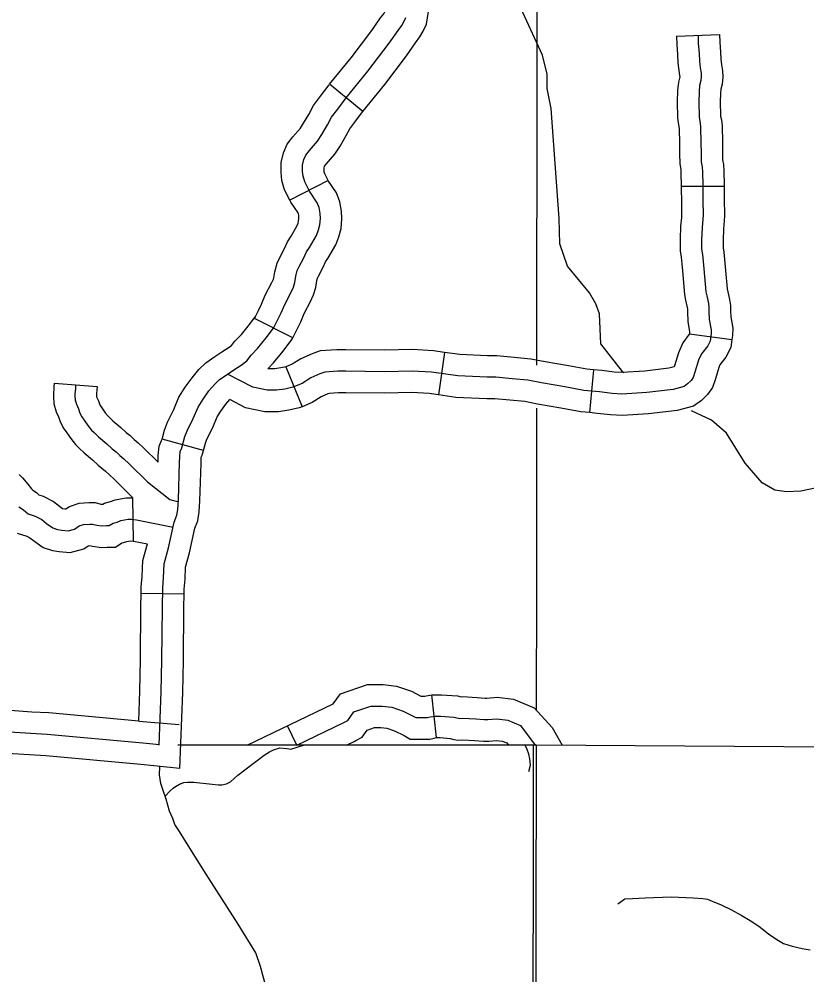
# Model space of a CAD drawing. Extents: x 1377389 to 1380723, y 1168351 to 1170484.
# Drawn here: x 1378754.6 to 1378809.6, y 1169186.6 to 1169253.3 of the extents above; entities that cross this region are included whole.
import ezdxf

# ---------------------------------------------------------------- set-up
doc = ezdxf.new("R2010")
doc.units = 0
doc.layers.add('B_Fill', color=7, linetype='Continuous')

msp = doc.modelspace()

# ---------------------------------------------------------------- linework, layer by layer
at = {"layer": 'B_Fill'}
for p, q in [((1378800.529, 1169252.137), (1378803.527, 1169252.25)), ((1378778.631, 1169246.891), (1378776.307, 1169248.788)), ((1378776.203, 1169242.062), (1378773.533, 1169240.694)), ((1378800.863, 1169241.674), (1378803.863, 1169241.674)), ((1378773.737, 1169231.089), (1378771.054, 1169232.43)), ((1378801.425, 1169231.374), (1378804.397, 1169230.965)), ((1378784.338, 1169230.074), (1378783.905, 1169227.106)), ((1378773.246, 1169229.059), (1378774.383, 1169226.283)), ((1378794.736, 1169228.857), (1378794.447, 1169225.871)), ((1378757.078, 1169227.913), (1378760.071, 1169227.7)), ((1378767.498, 1169223.22), (1378764.607, 1169224.019)), ((1378762.614, 1169216.895), (1378762.58, 1169219.929)), ((1378766.147, 1169213.207), (1378763.147, 1169213.244)), ((1378783.773, 1169203.185), (1378783.435, 1169206.167)), ((1378762.978, 1169204.341), (1378765.799, 1169204.096)), ((1378774.015, 1169202.667), (1378773.367, 1169204.02))]:
    msp.add_line(p, q, dxfattribs=at)
for points in [[(1378868.309, 1169321.438), (1378868.354, 1169301.536), (1378842.672, 1169301.845), (1378842.585, 1169294.438), (1378816.295, 1169295.069), (1378816.28, 1169282.16), (1378842.574, 1169282.049), (1378842.595, 1169202.317), (1378790.72, 1169202.662)], [(1378868.309, 1169321.438), (1378868.354, 1169301.536), (1378842.672, 1169301.845), (1378842.585, 1169294.438), (1378816.295, 1169295.069), (1378816.28, 1169282.16), (1378842.574, 1169282.049), (1378842.595, 1169202.317), (1378790.72, 1169202.662)], [(1378790.788, 1169270.25), (1378790.754, 1169229.187)], [(1378792.38, 1169237.635), (1378792.345, 1169239.415), (1378791.785, 1169247.083), (1378791.502, 1169248.495), (1378791.491, 1169249.475), (1378791.17, 1169250.806), (1378789.8, 1169253.786), (1378789.163, 1169255.668), (1378788.582, 1169257.031), (1378786.827, 1169259.558), (1378785.208, 1169262.21), (1378784.502, 1169263.729), (1378783.966, 1169266.018)], [(1378776.307, 1169248.788), (1378777.807, 1169250.626), (1378779.249, 1169252.525), (1378779.865, 1169253.411), (1378780.081, 1169253.705), (1378780.177, 1169253.878), (1378780.184, 1169253.893), (1378780.234, 1169254.228), (1378780.33, 1169255.13), (1378780.368, 1169255.474), (1378780.387, 1169255.689), (1378780.38, 1169255.888), (1378780.38, 1169256.913), (1378780.379, 1169256.976)], [(1378778.631, 1169246.891), (1378780.164, 1169248.77), (1378781.676, 1169250.761), (1378782.305, 1169251.665), (1378782.614, 1169252.084), (1378782.833, 1169252.483), (1378783.082, 1169252.982), (1378783.211, 1169253.851), (1378783.312, 1169254.806), (1378783.353, 1169255.172), (1378783.392, 1169255.608), (1378783.38, 1169255.943), (1378783.38, 1169256.932), (1378783.379, 1169257.014)], [(1378777.469, 1169247.84), (1378778.986, 1169249.698), (1378780.463, 1169251.643), (1378781.085, 1169252.538), (1378781.347, 1169252.894), (1378781.505, 1169253.181), (1378781.633, 1169253.437)], [(1378802.028, 1169252.194), (1378802.049, 1169251.637), (1378802.101, 1169250.945), (1378802.122, 1169250.399), (1378802.185, 1169249.937), (1378802.238, 1169249.549), (1378802.259, 1169249.307), (1378802.227, 1169249.045), (1378802.143, 1169248.688), (1378802.101, 1169248.258), (1378802.08, 1169247.544), (1378802.101, 1169246.526), (1378802.122, 1169246.327), (1378802.175, 1169246.064), (1378802.206, 1169245.781), (1378802.227, 1169244.7), (1378802.238, 1169243.976), (1378802.248, 1169243.378), (1378802.311, 1169243.01), (1378802.332, 1169242.643), (1378802.363, 1169241.74), (1378802.363, 1169240.439), (1378802.384, 1169239.914), (1378802.384, 1169239.673), (1378802.363, 1169239.368), (1378802.311, 1169238.791), (1378802.28, 1169237.93), (1378802.28, 1169237.269), (1378802.332, 1169236.891), (1378802.384, 1169236.409), (1378802.431, 1169235.91), (1378802.58, 1169234.308), (1378802.632, 1169234.01), (1378802.754, 1169233.477), (1378802.792, 1169233.231), (1378802.792, 1169232.947), (1378802.818, 1169232.377), (1378802.948, 1169231.653), (1378802.94, 1169231.383), (1378802.869, 1169230.865), (1378802.702, 1169230.54), (1378802.263, 1169229.973), (1378802.067, 1169229.527), (1378801.817, 1169228.688), (1378801.692, 1169228.313), (1378801.55, 1169228.117), (1378801.3, 1169227.867), (1378801.065, 1169227.698), (1378800.287, 1169227.486), (1378798.448, 1169227.273)], [(1378800.529, 1169252.137), (1378800.551, 1169251.553), (1378800.603, 1169250.859), (1378800.626, 1169250.269), (1378800.699, 1169249.736), (1378800.746, 1169249.383), (1378800.751, 1169249.332), (1378800.748, 1169249.307), (1378800.66, 1169248.934), (1378800.603, 1169248.353), (1378800.58, 1169247.551), (1378800.603, 1169246.432), (1378800.638, 1169246.101), (1378800.691, 1169245.834), (1378800.708, 1169245.683), (1378800.727, 1169244.675), (1378800.738, 1169243.952), (1378800.75, 1169243.237), (1378800.818, 1169242.84), (1378800.834, 1169242.574), (1378800.863, 1169241.714), (1378800.863, 1169241.674)], [(1378803.527, 1169252.25), (1378803.547, 1169251.722), (1378803.599, 1169251.03), (1378803.618, 1169250.529), (1378803.672, 1169250.139), (1378803.729, 1169249.714), (1378803.766, 1169249.283), (1378803.706, 1169248.783), (1378803.626, 1169248.443), (1378803.599, 1169248.163), (1378803.581, 1169247.538), (1378803.6, 1169246.62), (1378803.607, 1169246.553), (1378803.658, 1169246.295), (1378803.705, 1169245.878), (1378803.727, 1169244.725), (1378803.737, 1169244), (1378803.746, 1169243.518), (1378803.804, 1169243.18), (1378803.83, 1169242.712), (1378803.863, 1169241.766), (1378803.863, 1169241.674)], [(1378773.533, 1169240.694), (1378773.166, 1169241.41), (1378772.974, 1169242.075), (1378772.92, 1169242.614), (1378772.917, 1169243.332), (1378773.093, 1169244.007), (1378773.347, 1169244.61), (1378773.738, 1169245.106), (1378774.263, 1169245.724), (1378774.489, 1169246.063), (1378774.849, 1169246.679), (1378775.174, 1169247.291), (1378775.676, 1169247.948), (1378776.269, 1169248.739)], [(1378764.418, 1169202.669), (1378764.552, 1169206.385), (1378764.602, 1169208.592), (1378764.635, 1169212.276), (1378764.652, 1169213.637), (1378764.718, 1169214.334), (1378764.751, 1169215.313), (1378765.066, 1169216.441), (1378765.464, 1169218.234), (1378765.647, 1169218.715), (1378765.713, 1169219.113), (1378765.746, 1169219.777), (1378765.829, 1169222.383), (1378765.846, 1169222.781), (1378765.879, 1169223.146), (1378765.995, 1169223.412), (1378766.21, 1169224.191), (1378766.36, 1169224.606), (1378766.791, 1169225.453), (1378767.122, 1169226.249), (1378767.471, 1169226.814), (1378767.885, 1169227.378), (1378768.283, 1169227.859), (1378768.615, 1169228.174), (1378769.145, 1169228.539), (1378769.61, 1169228.855), (1378770.14, 1169229.187), (1378770.538, 1169229.485), (1378770.837, 1169229.884), (1378771.268, 1169230.332), (1378771.881, 1169231.079), (1378772.395, 1169231.759), (1378772.677, 1169232.323), (1378772.926, 1169232.821), (1378773.175, 1169233.418), (1378773.622, 1169234.281), (1378773.788, 1169234.63), (1378773.888, 1169234.945), (1378773.954, 1169235.393), (1378774.053, 1169235.775), (1378774.186, 1169236.057), (1378774.518, 1169236.671), (1378774.7, 1169237.086), (1378774.899, 1169237.401), (1378775.38, 1169238.231), (1378775.529, 1169238.613), (1378775.629, 1169238.978), (1378775.662, 1169239.409), (1378775.645, 1169239.774), (1378775.579, 1169240.173), (1378775.446, 1169240.505), (1378774.899, 1169241.318), (1378774.567, 1169241.965), (1378774.453, 1169242.36), (1378774.42, 1169242.692), (1378774.418, 1169243.143), (1378774.518, 1169243.525), (1378774.65, 1169243.84), (1378774.899, 1169244.156), (1378775.463, 1169244.819), (1378775.761, 1169245.268), (1378776.159, 1169245.948), (1378776.441, 1169246.479), (1378776.872, 1169247.043), (1378777.469, 1169247.84)], [(1378776.203, 1169242.062), (1378775.968, 1169242.52), (1378775.932, 1169242.645), (1378775.92, 1169242.77), (1378775.919, 1169242.954), (1378775.942, 1169243.043), (1378775.954, 1169243.071), (1378776.06, 1169243.205), (1378776.663, 1169243.915), (1378777.034, 1169244.472), (1378777.47, 1169245.217), (1378777.708, 1169245.667), (1378778.068, 1169246.138), (1378778.669, 1169246.94)], [(1378773.737, 1169231.089), (1378774.019, 1169231.653), (1378774.291, 1169232.197), (1378774.535, 1169232.784), (1378774.966, 1169233.614), (1378775.187, 1169234.079), (1378775.354, 1169234.608), (1378775.426, 1169235.093), (1378775.47, 1169235.262), (1378775.526, 1169235.381), (1378775.866, 1169236.012), (1378776.028, 1169236.38), (1378776.183, 1169236.625), (1378776.735, 1169237.578), (1378776.955, 1169238.141), (1378777.113, 1169238.721), (1378777.164, 1169239.386), (1378777.14, 1169239.932), (1378777.032, 1169240.579), (1378776.78, 1169241.21), (1378776.193, 1169242.081), (1378776.203, 1169242.062)], [(1378800.863, 1169241.674), (1378800.864, 1169240.409), (1378800.884, 1169239.884), (1378800.884, 1169239.724), (1378800.868, 1169239.488), (1378800.814, 1169238.886), (1378800.78, 1169237.958), (1378800.78, 1169237.166), (1378800.843, 1169236.707), (1378800.892, 1169236.259), (1378800.937, 1169235.771), (1378801.092, 1169234.11), (1378801.161, 1169233.715), (1378801.28, 1169233.193), (1378801.293, 1169233.114), (1378801.293, 1169232.913), (1378801.324, 1169232.211), (1378801.444, 1169231.54), (1378801.443, 1169231.505), (1378801.425, 1169231.374)], [(1378803.863, 1169241.674), (1378803.863, 1169240.469), (1378803.884, 1169239.944), (1378803.884, 1169239.621), (1378803.859, 1169239.249), (1378803.809, 1169238.696), (1378803.78, 1169237.903), (1378803.78, 1169237.373), (1378803.821, 1169237.075), (1378803.877, 1169236.558), (1378803.924, 1169236.048), (1378804.068, 1169234.506), (1378804.103, 1169234.306), (1378804.227, 1169233.762), (1378804.292, 1169233.349), (1378804.292, 1169232.981), (1378804.312, 1169232.544), (1378804.451, 1169231.766), (1378804.438, 1169231.26), (1378804.397, 1169230.965)], [(1378771.054, 1169232.43), (1378771.335, 1169232.994), (1378771.561, 1169233.445), (1378771.814, 1169234.053), (1378772.279, 1169234.949), (1378772.389, 1169235.18), (1378772.421, 1169235.283), (1378772.482, 1169235.693), (1378772.637, 1169236.288), (1378772.846, 1169236.733), (1378773.169, 1169237.33), (1378773.372, 1169237.792), (1378773.615, 1169238.178), (1378774.025, 1169238.884), (1378774.103, 1169239.084), (1378774.144, 1169239.235), (1378774.159, 1169239.433), (1378774.151, 1169239.617), (1378774.126, 1169239.767), (1378774.113, 1169239.8), (1378773.605, 1169240.554), (1378773.533, 1169240.694)], [(1378796.856, 1169228.639), (1378796.748, 1169228.743), (1378795.232, 1169230.658), (1378795.146, 1169232.757), (1378794.904, 1169233.47), (1378794.461, 1169234.237), (1378792.927, 1169236.091), (1378792.38, 1169237.635)], [(1378764.607, 1169224.019), (1378764.78, 1169224.646), (1378764.98, 1169225.203), (1378765.428, 1169226.082), (1378765.783, 1169226.936), (1378766.226, 1169227.653), (1378766.702, 1169228.301), (1378767.184, 1169228.884), (1378767.667, 1169229.343), (1378768.299, 1169229.778), (1378768.79, 1169230.112), (1378769.291, 1169230.425), (1378769.466, 1169230.556), (1378769.692, 1169230.857), (1378770.146, 1169231.329), (1378770.703, 1169232.007), (1378771.115, 1169232.553), (1378771.054, 1169232.43)], [(1378771.995, 1169228.924), (1378772.389, 1169229.334), (1378773.06, 1169230.15), (1378773.675, 1169230.965), (1378773.737, 1169231.089)], [(1378801.425, 1169231.374), (1378801.419, 1169231.334), (1378800.964, 1169230.745), (1378800.656, 1169230.045), (1378800.386, 1169229.139), (1378800.36, 1169229.06), (1378800.002, 1169228.963), (1378798.316, 1169228.768), (1378796.709, 1169228.669), (1378796.173, 1169228.698), (1378795.321, 1169228.8), (1378794.736, 1169228.857)], [(1378804.397, 1169230.965), (1378804.32, 1169230.407), (1378803.972, 1169229.731), (1378803.562, 1169229.2), (1378803.478, 1169229.009), (1378803.248, 1169228.237), (1378803.042, 1169227.619), (1378802.694, 1169227.14), (1378802.275, 1169226.721), (1378801.722, 1169226.322), (1378800.572, 1169226.009), (1378798.58, 1169225.779), (1378796.722, 1169225.665), (1378795.915, 1169225.707), (1378794.998, 1169225.817), (1378794.447, 1169225.871)], [(1378784.338, 1169230.074), (1378783.565, 1169230.187), (1378782.098, 1169230.264), (1378780.125, 1169230.225), (1378777.447, 1169230.26), (1378776.819, 1169230.255), (1378775.654, 1169230.178), (1378775.081, 1169229.969), (1378774.289, 1169229.629), (1378773.695, 1169229.243), (1378773.246, 1169229.059)], [(1378794.736, 1169228.857), (1378794.272, 1169228.902), (1378792.984, 1169229.139), (1378791.358, 1169229.422), (1378790.347, 1169229.609), (1378789.184, 1169229.722), (1378787.98, 1169229.835), (1378787.341, 1169229.835), (1378785.401, 1169229.919), (1378784.338, 1169230.074)], [(1378773.278, 1169229.072), (1378772.904, 1169228.989), (1378772.492, 1169228.924), (1378771.995, 1169228.924)], [(1378777.442, 1169228.76), (1378776.874, 1169228.756), (1378775.967, 1169228.695), (1378775.634, 1169228.574), (1378774.999, 1169228.302), (1378774.394, 1169227.908), (1378773.728, 1169227.636), (1378773.184, 1169227.515), (1378772.609, 1169227.424), (1378771.944, 1169227.424), (1378770.946, 1169227.636), (1378769.172, 1169228.558)], [(1378798.448, 1169227.273), (1378796.716, 1169227.167), (1378796.044, 1169227.202), (1378795.16, 1169227.309), (1378794.063, 1169227.415), (1378792.719, 1169227.663), (1378791.093, 1169227.946), (1378790.138, 1169228.123), (1378789.042, 1169228.229), (1378787.91, 1169228.335), (1378787.309, 1169228.335), (1378785.26, 1169228.424), (1378783.417, 1169228.693), (1378782.073, 1169228.764), (1378780.13, 1169228.724), (1378777.442, 1169228.76)], [(1378757.078, 1169227.913), (1378757.061, 1169227.675), (1378757.046, 1169227.493), (1378757.022, 1169227.272), (1378757.022, 1169226.983), (1378757.053, 1169226.486), (1378757.216, 1169225.93), (1378757.374, 1169225.576), (1378757.491, 1169225.244), (1378757.708, 1169224.808), (1378757.953, 1169224.465), (1378758.235, 1169224.07), (1378758.558, 1169223.654), (1378758.815, 1169223.397), (1378759.179, 1169223.053), (1378759.754, 1169222.567), (1378760.156, 1169222.201), (1378760.413, 1169221.996), (1378760.653, 1169221.771), (1378760.944, 1169221.517), (1378761.281, 1169221.212), (1378762.58, 1169219.929)], [(1378758.575, 1169227.806), (1378758.557, 1169227.559), (1378758.539, 1169227.348), (1378758.522, 1169227.189), (1378758.522, 1169227.03), (1378758.539, 1169226.748), (1378758.627, 1169226.448), (1378758.768, 1169226.13), (1378758.874, 1169225.83), (1378758.998, 1169225.583), (1378759.174, 1169225.336), (1378759.438, 1169224.966), (1378759.685, 1169224.648), (1378759.861, 1169224.472), (1378760.179, 1169224.172), (1378760.743, 1169223.696), (1378761.131, 1169223.343), (1378761.395, 1169223.131), (1378761.659, 1169222.884), (1378761.942, 1169222.637), (1378762.312, 1169222.302), (1378763.599, 1169221.031), (1378765.15, 1169219.814), (1378765.397, 1169219.726), (1378765.74, 1169219.657)], [(1378760.071, 1169227.7), (1378760.052, 1169227.444), (1378760.032, 1169227.203), (1378760.022, 1169227.106), (1378760.022, 1169227.077), (1378760.026, 1169227.009), (1378760.039, 1169226.966), (1378760.163, 1169226.685), (1378760.258, 1169226.417), (1378760.287, 1169226.359), (1378760.395, 1169226.208), (1378760.642, 1169225.862), (1378760.812, 1169225.642), (1378760.907, 1169225.547), (1378761.179, 1169225.291), (1378761.732, 1169224.824), (1378762.105, 1169224.484), (1378762.377, 1169224.266), (1378762.666, 1169223.997), (1378762.939, 1169223.757), (1378763.343, 1169223.392), (1378764.329, 1169222.418)], [(1378783.905, 1169227.106), (1378783.269, 1169227.199), (1378782.049, 1169227.263), (1378780.135, 1169227.224), (1378777.438, 1169227.26), (1378776.929, 1169227.256), (1378776.279, 1169227.213), (1378776.187, 1169227.179), (1378775.709, 1169226.974), (1378775.093, 1169226.574), (1378774.383, 1169226.283)], [(1378794.447, 1169225.871), (1378793.855, 1169225.928), (1378792.455, 1169226.186), (1378790.827, 1169226.469), (1378789.929, 1169226.636), (1378788.899, 1169226.736), (1378787.84, 1169226.835), (1378787.276, 1169226.835), (1378785.119, 1169226.929), (1378783.905, 1169227.106)], [(1378767.498, 1169223.22), (1378767.641, 1169223.737), (1378767.739, 1169224.01), (1378768.154, 1169224.823), (1378768.461, 1169225.563), (1378768.715, 1169225.974), (1378769.069, 1169226.455), (1378769.338, 1169226.781)], [(1378774.383, 1169226.283), (1378774.179, 1169226.199), (1378773.464, 1169226.04), (1378772.727, 1169225.924), (1378771.787, 1169225.924), (1378770.435, 1169226.211), (1378769.338, 1169226.781)], [(1378790.751, 1169226.171), (1378790.741, 1169213.707), (1378790.725, 1169205.083)], [(1378811.654, 1169220.897), (1378809.197, 1169220.381), (1378808.201, 1169220.33), (1378807.399, 1169220.466), (1378806.506, 1169220.959), (1378805.326, 1169222.343), (1378804.023, 1169224.445), (1378802.978, 1169225.333), (1378801.568, 1169225.993)], [(1378764.329, 1169222.418), (1378764.348, 1169222.88), (1378764.407, 1169223.524), (1378764.578, 1169223.914), (1378764.607, 1169224.019)], [(1378766.147, 1169213.207), (1378766.151, 1169213.557), (1378766.216, 1169214.237), (1378766.244, 1169215.083), (1378766.522, 1169216.077), (1378766.905, 1169217.803), (1378767.102, 1169218.322), (1378767.207, 1169218.952), (1378767.245, 1169219.716), (1378767.328, 1169222.328), (1378767.343, 1169222.682), (1378767.351, 1169222.768), (1378767.412, 1169222.909), (1378767.498, 1169223.22)], [(1378754.629, 1169221.541), (1378754.857, 1169221.313), (1378755.233, 1169220.878), (1378755.49, 1169220.551), (1378755.579, 1169220.454), (1378755.843, 1169220.291), (1378756.013, 1169220.134), (1378756.31, 1169220.045), (1378757.024, 1169219.668), (1378757.45, 1169219.334), (1378757.659, 1169219.183), (1378757.82, 1169219.158), (1378757.898, 1169219.149), (1378758.144, 1169219.319), (1378758.832, 1169219.549), (1378759.514, 1169219.587), (1378759.936, 1169219.587), (1378760.327, 1169219.489), (1378760.454, 1169219.472), (1378760.464, 1169219.473), (1378760.581, 1169219.547), (1378761.009, 1169219.664), (1378761.327, 1169219.78), (1378761.696, 1169219.854), (1378762.112, 1169219.929), (1378762.58, 1169219.929)], [(1378754.614, 1169219.286), (1378754.932, 1169219.091), (1378755.25, 1169218.797), (1378755.739, 1169218.65), (1378756.204, 1169218.405), (1378756.547, 1169218.136), (1378756.987, 1169217.817), (1378757.305, 1169217.719), (1378757.623, 1169217.67), (1378758.064, 1169217.621), (1378758.504, 1169217.744), (1378758.822, 1169217.964), (1378759.116, 1169218.062), (1378759.556, 1169218.087), (1378759.752, 1169218.087), (1378760.045, 1169218.013), (1378760.412, 1169217.964), (1378760.73, 1169217.989), (1378760.926, 1169217.989), (1378761.195, 1169218.16), (1378761.464, 1169218.234), (1378761.733, 1169218.332), (1378761.978, 1169218.38), (1378762.247, 1169218.429), (1378762.467, 1169218.429), (1378762.834, 1169218.38), (1378765.384, 1169217.87)], [(1378754.487, 1169217.46), (1378755.169, 1169217.255), (1378755.384, 1169217.141), (1378755.643, 1169216.938), (1378756.309, 1169216.457), (1378756.968, 1169216.254), (1378757.426, 1169216.183), (1378758.186, 1169216.099), (1378759.15, 1169216.367), (1378759.456, 1169216.579), (1378759.572, 1169216.585), (1378759.763, 1169216.538), (1378760.37, 1169216.457), (1378760.788, 1169216.489), (1378761.363, 1169216.489), (1378761.809, 1169216.773), (1378761.919, 1169216.803), (1378762.139, 1169216.883), (1378762.259, 1169216.907), (1378762.376, 1169216.928), (1378762.587, 1169216.9), (1378762.614, 1169216.895)], [(1378762.614, 1169216.895), (1378763.582, 1169216.701)], [(1378763.147, 1169213.244), (1378763.153, 1169213.717), (1378763.221, 1169214.43), (1378763.258, 1169215.543), (1378763.582, 1169216.701)], [(1378762.978, 1169204.341), (1378763.053, 1169206.429), (1378763.102, 1169208.616), (1378763.135, 1169212.292), (1378763.147, 1169213.244)], [(1378765.861, 1169201.033), (1378766.052, 1169206.341), (1378766.102, 1169208.568), (1378766.135, 1169212.26), (1378766.147, 1169213.207)], [(1378770.542, 1169202.667), (1378776.566, 1169205.55), (1378777.078, 1169206.247), (1378778.944, 1169206.887), (1378780.055, 1169206.887), (1378780.977, 1169206.785), (1378782.018, 1169206.423), (1378782.68, 1169206.091), (1378782.931, 1169206.091), (1378782.963, 1169206.091), (1378783.058, 1169206.113), (1378783.435, 1169206.167)], [(1378783.434, 1169206.167), (1378783.559, 1169206.185), (1378784.13, 1169206.185), (1378785.232, 1169206.111), (1378785.481, 1169206.044), (1378785.577, 1169206.05), (1378786.614, 1169205.991), (1378787.16, 1169205.951), (1378787.293, 1169205.951), (1378788.007, 1169206.013), (1378789.134, 1169205.88), (1378790.591, 1169205.265), (1378791.854, 1169203.899), (1378792.551, 1169202.65)], [(1378762.978, 1169204.341), (1378756.7, 1169204.913), (1378755.526, 1169204.974), (1378753.996, 1169205.075)], [(1378778.009, 1169204.981), (1378779.194, 1169205.387), (1378779.972, 1169205.387), (1378780.644, 1169205.313), (1378781.433, 1169205.038), (1378782.192, 1169204.658), (1378782.317, 1169204.591), (1378782.931, 1169204.591), (1378783.134, 1169204.591), (1378783.334, 1169204.637), (1378783.666, 1169204.685), (1378784.08, 1169204.685), (1378784.982, 1169204.625), (1378785.312, 1169204.535), (1378785.342, 1169204.53), (1378785.588, 1169204.547), (1378786.516, 1169204.494), (1378787.105, 1169204.451), (1378787.358, 1169204.451), (1378787.984, 1169204.505), (1378788.747, 1169204.415), (1378789.634, 1169204.041), (1378790.666, 1169202.663)], [(1378774.015, 1169202.667), (1378777.311, 1169204.244), (1378777.387, 1169204.29), (1378777.573, 1169204.39), (1378778.009, 1169204.981)], [(1378777.488, 1169202.666), (1378778.023, 1169202.922), (1378778.127, 1169202.984), (1378778.58, 1169203.226), (1378778.939, 1169203.714), (1378779.444, 1169203.887), (1378779.889, 1169203.887), (1378780.31, 1169203.841), (1378780.848, 1169203.653), (1378781.503, 1169203.325), (1378781.942, 1169203.091), (1378782.931, 1169203.091), (1378783.305, 1169203.091), (1378783.609, 1169203.161), (1378783.773, 1169203.185)], [(1378764.419, 1169202.69), (1378763.277, 1169202.808), (1378756.592, 1169203.416), (1378755.437, 1169203.477), (1378753.584, 1169203.599)], [(1378783.773, 1169203.185), (1378784.031, 1169203.185), (1378784.732, 1169203.138), (1378784.99, 1169203.068), (1378785.271, 1169203.021), (1378785.598, 1169203.044), (1378786.417, 1169202.997), (1378787.049, 1169202.951), (1378787.423, 1169202.951), (1378787.962, 1169202.997), (1378788.359, 1169202.951), (1378788.677, 1169202.817), (1378788.791, 1169202.663)], [(1378764.815, 1169199.095), (1378765.182, 1169199.463), (1378765.391, 1169199.651), (1378765.557, 1169199.776), (1378765.828, 1169199.943), (1378766.14, 1169200.047), (1378766.39, 1169200.089), (1378766.827, 1169200.068), (1378768.098, 1169199.943), (1378768.556, 1169199.901), (1378768.785, 1169199.901), (1378769.118, 1169199.964), (1378769.389, 1169200.11), (1378769.909, 1169200.568), (1378771.742, 1169201.964), (1378772.116, 1169202.194), (1378772.387, 1169202.339), (1378772.824, 1169202.465), (1378773.324, 1169202.423), (1378773.595, 1169202.381), (1378774.486, 1169202.666)], [(1378790.72, 1169202.663), (1378765.715, 1169202.668)], [(1378790.523, 1169202.663), (1378765.901, 1169202.668)], [(1378790.214, 1169200.814), (1378790.325, 1169201.257), (1378790.281, 1169201.701), (1378790.214, 1169202.033), (1378790.103, 1169202.366), (1378789.955, 1169202.663)], [(1378790.523, 1169202.663), (1378790.499, 1169176.354), (1378838.006, 1169176.473)], [(1378790.72, 1169202.663), (1378790.72, 1169202.662), (1378790.672, 1169176.354)], [(1378790.72, 1169202.663), (1378790.72, 1169202.662), (1378790.672, 1169176.354)], [(1378765.861, 1169201.033), (1378763.132, 1169201.315), (1378756.485, 1169201.92), (1378755.349, 1169201.98), (1378753.8, 1169202.081)], [(1378771.882, 1169185.742), (1378771.492, 1169187.227), (1378771.153, 1169188.165), (1378769.93, 1169190.171), (1378767.691, 1169193.662), (1378766.442, 1169195.668), (1378765.817, 1169196.632), (1378765.508, 1169197.126), (1378765.353, 1169197.547), (1378765.135, 1169198.06), (1378764.886, 1169198.886), (1378764.653, 1169199.57), (1378764.513, 1169199.991), (1378764.435, 1169200.582), (1378764.451, 1169201.179)], [(1378796.428, 1169191.596), (1378796.917, 1169191.935), (1378797.443, 1169191.972), (1378798.345, 1169192.01), (1378800.15, 1169192.085), (1378801.691, 1169192.01), (1378802.367, 1169191.972), (1378802.682, 1169191.919), (1378803.018, 1169191.785), (1378803.643, 1169191.517), (1378804.359, 1169191.181), (1378805.051, 1169190.801), (1378805.677, 1169190.421), (1378806.281, 1169190.04), (1378806.951, 1169189.503), (1378807.532, 1169189.101), (1378808.002, 1169188.832), (1378808.605, 1169188.631), (1378809.298, 1169188.475), (1378809.857, 1169188.385)]]:
    msp.add_lwpolyline(points, dxfattribs=at)

doc.saveas('drawing.dxf')
